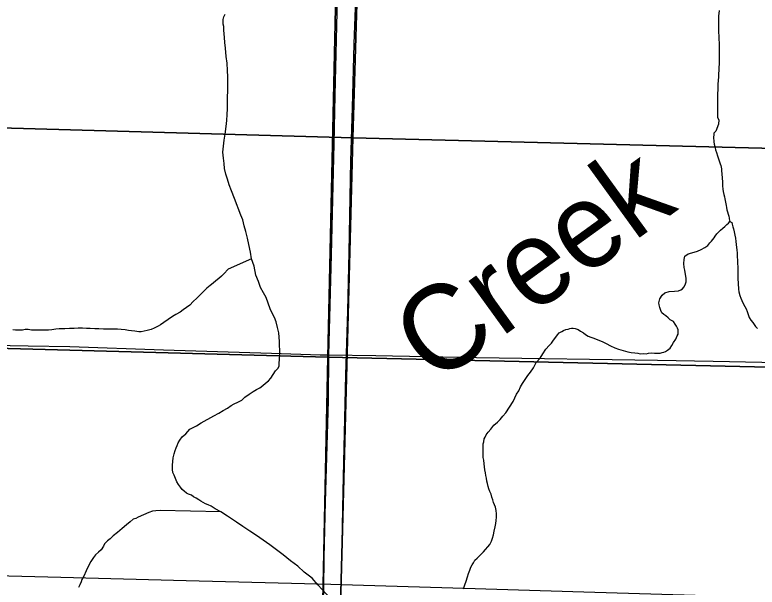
# Model space of a CAD drawing. Extents: x 0 to 68, y 0 to 52.9.
# Drawn here: x 46.61 to 47.485, y 33.667 to 34.343 of the extents above; entities that cross this region are included whole.
import ezdxf

# ---------------------------------------------------------------- set-up
doc = ezdxf.new("R2010")
doc.units = 0
for name, color, linetype in [('Default', 7, 'Continuous'), ('GM_X_County_Road', 7, 'Continuous'), ('GM_X_Minor_River', 7, 'Continuous'), ('GM_X_Minor_River_Text', 7, 'Continuous'), ('GM_X_Township_Road', 7, 'Continuous')]:
    doc.layers.add(name, color=color, linetype=linetype)

msp = doc.modelspace()

# ---------------------------------------------------------------- linework, layer by layer
at = {"layer": 'Default'}
for points in [[(45.66716, 35.30232), (47.00797, 35.26364), (46.97896, 33.9387), (45.64513, 33.97481)], [(47.00797, 35.26364), (48.34582, 35.22698), (48.31488, 33.90856), (46.97896, 33.9387)], [(45.9809, 35.25428), (45.9997, 35.25406), (47.03919, 35.22593), (47.00837, 34.19765), (45.92571, 34.22831)], [(47.03919, 35.22593), (47.05879, 35.22529), (48.11512, 35.19975), (48.08148, 34.17031), (47.00837, 34.19765)], [(45.92571, 34.22831), (47.00837, 34.19765), (46.98039, 33.13936), (45.90774, 33.1703)], [(47.00837, 34.19765), (48.08148, 34.17031), (48.05067, 33.11003), (46.98039, 33.13936)]]:
    msp.add_lwpolyline(points, close=True, dxfattribs=at)
for points in [[(45.62644, 32.7683), (45.64513, 33.97481), (46.97896, 33.9387), (46.95502, 32.7683)], [(46.95502, 32.7683), (46.97896, 33.9387), (48.31488, 33.90856), (48.28762, 32.7683)]]:
    msp.add_lwpolyline(points, dxfattribs=at)
at = {"layer": 'GM_X_County_Road'}
for points in [[(46.98, 33.9414), (46.98142, 33.98557), (46.98325, 34.05938), (46.98641, 34.19058), (46.98764, 34.248), (46.99048, 34.36279), (46.99129, 34.40381), (46.99393, 34.52272), (46.99522, 34.60237)], [(46.99479, 33.6707), (46.99535, 33.69811), (46.99693, 33.78013), (47.00031, 33.91792), (47.00237, 33.99336), (47.00392, 34.06227), (47.00616, 34.17053), (47.0079, 34.23286), (47.01002, 34.3083), (47.01139, 34.35093), (47.01404, 34.45263), (47.01453, 34.46883)], [(46.95312, 32.7683), (46.95606, 32.87431), (46.95802, 32.95222), (46.95955, 33.03424), (46.96159, 33.10803), (46.96395, 33.20235), (46.9654, 33.29668), (46.9688, 33.4484), (46.97172, 33.58373), (46.97409, 33.66572), (46.97478, 33.70265), (46.97633, 33.76824), (46.9797, 33.88715), (46.98, 33.9414)], [(46.98133, 33.14107), (46.98317, 33.22901), (46.98742, 33.38974), (46.99084, 33.51439), (46.99416, 33.64233), (46.99479, 33.6707)]]:
    msp.add_lwpolyline(points, dxfattribs=at)
at = {"layer": 'GM_X_Minor_River'}
for points in [[(46.86043, 34.23186), (46.86044, 34.23838), (46.86046, 34.2454), (46.86098, 34.25293), (46.861, 34.26145), (46.86101, 34.26948), (46.86053, 34.27701), (46.86005, 34.28554), (46.85907, 34.29356), (46.85808, 34.3031), (46.8576, 34.31012), (46.85711, 34.31564), (46.85662, 34.32016), (46.85613, 34.32468), (46.85614, 34.32869), (46.85564, 34.3317), (46.85565, 34.33421), (46.85566, 34.33722), (46.85616, 34.34023), (46.85768, 34.34323)], [(47.44021, 34.34754), (47.43979, 34.34112), (47.43978, 34.33591), (47.43977, 34.33069), (47.43975, 34.32587), (47.43974, 34.32186), (47.44014, 34.31785), (47.44013, 34.31343), (47.44052, 34.30942), (47.44051, 34.3042), (47.4405, 34.30019), (47.44049, 34.29497), (47.44048, 34.29015), (47.44046, 34.28494), (47.44005, 34.28052), (47.44004, 34.27691), (47.43963, 34.2733), (47.43962, 34.26929), (47.43921, 34.26528), (47.4388, 34.26086), (47.43879, 34.25484), (47.43837, 34.24882), (47.43836, 34.24281), (47.43835, 34.23719), (47.43834, 34.23197), (47.43832, 34.22715), (47.43831, 34.22154), (47.43991, 34.21872), (47.4395, 34.21351), (47.43627, 34.20549), (47.43425, 34.20309), (47.43425, 34.20108), (47.43384, 34.19827), (47.43423, 34.19265), (47.43463, 34.18984), (47.43582, 34.18583), (47.43622, 34.18342), (47.43741, 34.1802), (47.43861, 34.17619), (47.4398, 34.17257), (47.4406, 34.16936)], [(46.85278, 33.75634), (46.84626, 33.75987), (46.84125, 33.76289), (46.83775, 33.76441), (46.83474, 33.76593), (46.83173, 33.76744), (46.82923, 33.76895), (46.82672, 33.77047), (46.82372, 33.77248), (46.82071, 33.774), (46.81821, 33.77601), (46.8147, 33.77703), (46.81219, 33.77854), (46.80969, 33.78055), (46.80719, 33.78257), (46.80519, 33.78558), (46.80269, 33.7886), (46.80069, 33.79162), (46.79919, 33.79564), (46.79769, 33.79965), (46.7962, 33.80267), (46.7957, 33.80618), (46.79571, 33.8112), (46.79623, 33.81571), (46.79674, 33.82022), (46.79775, 33.82474), (46.79877, 33.82874), (46.80028, 33.83175), (46.80129, 33.83476), (46.8023, 33.83776), (46.80432, 33.84077), (46.80733, 33.84477), (46.81136, 33.84827), (46.81639, 33.85377), (46.82392, 33.85776), (46.82945, 33.86125), (46.84452, 33.86973), (46.85055, 33.87272), (46.85557, 33.87572), (46.86059, 33.87871), (46.86512, 33.88171), (46.86863, 33.8837), (46.87265, 33.88569), (46.87768, 33.88819), (46.8812, 33.89169), (46.88622, 33.89518), (46.89074, 33.89818), (46.89476, 33.90067), (46.89878, 33.90267), (46.9023, 33.90516), (46.90531, 33.90816), (46.90883, 33.91066), (46.91185, 33.91416), (46.91437, 33.91817), (46.91739, 33.92267), (46.92041, 33.92567), (46.92142, 33.92868), (46.92142, 33.93169), (46.92194, 33.9362), (46.92245, 33.94222), (46.92247, 33.94723), (46.92198, 33.95225), (46.92199, 33.95727), (46.9215, 33.96229), (46.92101, 33.9673), (46.91952, 33.97383), (46.91803, 33.98036), (46.91603, 33.98538), (46.91354, 33.9899), (46.91104, 33.99593), (46.90855, 34.00246), (46.90606, 34.00899), (46.90306, 34.01452), (46.89956, 34.02105), (46.89707, 34.02808), (46.89408, 34.03561), (46.8921, 34.04615), (46.88911, 34.05469), (46.88762, 34.06272), (46.88563, 34.07176), (46.88415, 34.07929), (46.88216, 34.08682), (46.88017, 34.09385), (46.87868, 34.10087), (46.87618, 34.1064), (46.86871, 34.12599), (46.86521, 34.13503), (46.86272, 34.14206), (46.86073, 34.14859), (46.85874, 34.15461), (46.85725, 34.16114), (46.85676, 34.16716), (46.85577, 34.17368), (46.85529, 34.18071), (46.85581, 34.18773), (46.85683, 34.19475), (46.85785, 34.20177), (46.85887, 34.2108), (46.85989, 34.21782), (46.86041, 34.22484), (46.86043, 34.23186)], [(47.4406, 34.16936), (47.4414, 34.16695), (47.44219, 34.16494), (47.44259, 34.16293), (47.44299, 34.16092), (47.44298, 34.15851), (47.44337, 34.1549), (47.44376, 34.15008), (47.44416, 34.14567), (47.44415, 34.14085), (47.44454, 34.13684), (47.44493, 34.13403), (47.44573, 34.13081), (47.44652, 34.128), (47.44692, 34.12559), (47.44851, 34.11756), (47.4489, 34.11515), (47.4493, 34.11274), (47.4501, 34.11033), (47.45089, 34.10752), (47.45169, 34.10511), (47.45208, 34.1027), (47.45208, 34.1023), (47.45208, 34.1019), (47.45288, 34.09869)], [(47.30725, 33.95508), (47.31206, 33.95225), (47.31728, 33.94983), (47.32169, 33.94821), (47.33252, 33.94497), (47.33653, 33.94415), (47.34094, 33.94374), (47.34455, 33.94332), (47.34736, 33.94251), (47.35137, 33.9429), (47.35419, 33.94289), (47.357, 33.94368), (47.36061, 33.94407), (47.36422, 33.94366), (47.36743, 33.94365), (47.37064, 33.94364), (47.37305, 33.94443), (47.37506, 33.94483), (47.37707, 33.94563), (47.37948, 33.94722), (47.3827, 33.94922), (47.38471, 33.95242), (47.38673, 33.95603), (47.38914, 33.96003), (47.39076, 33.96404), (47.39197, 33.96605), (47.39197, 33.96805), (47.39198, 33.97086), (47.39118, 33.97287), (47.38998, 33.97528), (47.38838, 33.97769), (47.38638, 33.98091), (47.38277, 33.98293), (47.38037, 33.98534), (47.37757, 33.98736), (47.37516, 33.98897), (47.37276, 33.99099), (47.37156, 33.9938), (47.37037, 33.99742), (47.36957, 34.00063), (47.36917, 34.00304), (47.37039, 34.00745), (47.37321, 34.01185), (47.37643, 34.01465), (47.38125, 34.01624), (47.38767, 34.01663), (47.39249, 34.01701), (47.3953, 34.01821), (47.39731, 34.0194), (47.39892, 34.0214), (47.40013, 34.02421), (47.40134, 34.02782), (47.40135, 34.03143), (47.39977, 34.04147), (47.39897, 34.04468), (47.39858, 34.0491), (47.39899, 34.05391), (47.3998, 34.05792), (47.40382, 34.06072), (47.40824, 34.06191), (47.41467, 34.06389), (47.41909, 34.06589), (47.42351, 34.06828), (47.42713, 34.07068), (47.42954, 34.07348), (47.43155, 34.07548), (47.43276, 34.07748), (47.43437, 34.07948), (47.43558, 34.08148), (47.43759, 34.08429), (47.44001, 34.08669), (47.44202, 34.08869), (47.44483, 34.09109), (47.44725, 34.09308), (47.44926, 34.09508), (47.45127, 34.09668), (47.45288, 34.09869), (47.45528, 34.09747), (47.45568, 34.09547), (47.45648, 34.09265), (47.45727, 34.09024), (47.45807, 34.08663), (47.45886, 34.08261), (47.45966, 34.079), (47.46005, 34.07538), (47.46044, 34.07177), (47.46084, 34.06816), (47.46123, 34.06535), (47.46162, 34.06134), (47.46161, 34.05772), (47.462, 34.0525), (47.462, 34.04929), (47.46239, 34.04528), (47.46238, 34.04086), (47.46237, 34.03645), (47.46236, 34.03204), (47.46313, 34.01879), (47.46352, 34.01598), (47.46472, 34.01156), (47.46591, 34.00835), (47.46711, 34.00553)], [(46.88911, 34.05469), (46.86148, 34.04274), (46.85645, 34.03724), (46.85344, 34.03424), (46.85042, 34.03174), (46.8469, 34.02874), (46.84389, 34.02624), (46.84037, 34.02324), (46.83635, 34.02025), (46.83283, 34.01675), (46.8283, 34.01225), (46.82428, 34.00825), (46.82025, 34.00425), (46.81623, 34.00025), (46.81221, 33.99725), (46.80819, 33.99476), (46.80467, 33.99176), (46.79965, 33.98926), (46.79563, 33.98677), (46.78558, 33.97978), (46.78156, 33.97678), (46.77905, 33.97528), (46.77402, 33.97279), (46.77051, 33.9713), (46.76599, 33.97031), (46.76248, 33.96932), (46.75897, 33.96883), (46.75595, 33.96884), (46.75144, 33.96935), (46.74743, 33.96987), (46.74392, 33.97038), (46.73991, 33.9709), (46.73539, 33.97141), (46.73088, 33.97193), (46.72586, 33.97194), (46.71984, 33.97196), (46.71432, 33.97198), (46.7088, 33.972), (46.70429, 33.97201), (46.69877, 33.97253), (46.69425, 33.97255), (46.68974, 33.97306), (46.68472, 33.97308), (46.6797, 33.97259), (46.67419, 33.97261), (46.66867, 33.97213), (46.66214, 33.97215), (46.65813, 33.97166), (46.65361, 33.97117), (46.6496, 33.97068), (46.64559, 33.9707), (46.64157, 33.97071), (46.63706, 33.97072), (46.63304, 33.97074), (46.62953, 33.97075), (46.62552, 33.97126), (46.62201, 33.97127), (46.61899, 33.97078), (46.61548, 33.97079), (46.61298, 33.9708), (46.61047, 33.97081), (46.60746, 33.97082)], [(47.46711, 34.00553), (47.46871, 34.00192), (47.47071, 33.9987), (47.47231, 33.99589), (47.47351, 33.99267), (47.4747, 33.98906), (47.4759, 33.98544), (47.4779, 33.98222), (47.4799, 33.97981), (47.4815, 33.9774), (47.4831, 33.97498), (47.4855, 33.97257)], [(47.13882, 33.66547), (47.14043, 33.67028), (47.14205, 33.67469), (47.14366, 33.6795), (47.14488, 33.68351), (47.14649, 33.68751), (47.1477, 33.69112), (47.14932, 33.69393), (47.15053, 33.69633), (47.15214, 33.69914), (47.15495, 33.70153), (47.15737, 33.70393), (47.15978, 33.70633), (47.1626, 33.70913), (47.16984, 33.71794), (47.17186, 33.72155), (47.17307, 33.72515), (47.17428, 33.72916), (47.1751, 33.73357), (47.17631, 33.73879), (47.17712, 33.7424), (47.17753, 33.74601), (47.17794, 33.75002), (47.17795, 33.75403), (47.17756, 33.75805), (47.17677, 33.76166), (47.17557, 33.76447), (47.17437, 33.76729), (47.17358, 33.7705), (47.17238, 33.77371), (47.17158, 33.77733), (47.16999, 33.78014), (47.16879, 33.78336), (47.16799, 33.78617), (47.1672, 33.78979), (47.1664, 33.7926), (47.16601, 33.79621), (47.16521, 33.79902), (47.16482, 33.80223), (47.16402, 33.80585), (47.16363, 33.80946), (47.16324, 33.81307), (47.16285, 33.81709), (47.16205, 33.8203), (47.16206, 33.82311), (47.16206, 33.82592), (47.16207, 33.82833), (47.16207, 33.83114), (47.16208, 33.83314), (47.16209, 33.83635), (47.1629, 33.83876), (47.16331, 33.84237), (47.16451, 33.84437), (47.16572, 33.84718), (47.16814, 33.85038), (47.17096, 33.85398), (47.17458, 33.85839), (47.179, 33.86198), (47.18222, 33.86518), (47.18544, 33.86919), (47.18866, 33.87319), (47.19752, 33.8864), (47.19954, 33.89081), (47.20156, 33.89522), (47.20397, 33.89923), (47.20599, 33.90363), (47.20841, 33.90764), (47.21163, 33.91245), (47.21485, 33.91725), (47.21807, 33.92125), (47.22129, 33.92606), (47.22452, 33.93247), (47.22935, 33.93767), (47.23257, 33.94288), (47.23619, 33.94808), (47.23982, 33.95249), (47.24263, 33.95529), (47.24425, 33.95769), (47.24626, 33.96049), (47.24787, 33.96249), (47.24988, 33.9653), (47.25189, 33.9673), (47.25471, 33.96889), (47.25672, 33.97009), (47.25953, 33.97128), (47.26234, 33.97168), (47.26435, 33.97247), (47.26636, 33.97287), (47.26836, 33.97286), (47.27077, 33.97245), (47.27398, 33.97124), (47.27678, 33.96962), (47.28039, 33.96761), (47.2828, 33.96559), (47.286, 33.96358), (47.28921, 33.96236), (47.29242, 33.96115), (47.29522, 33.95993), (47.29843, 33.95872), (47.30324, 33.9567), (47.30725, 33.95508)], [(46.85278, 33.75634), (46.78104, 33.75807), (46.77602, 33.75759), (46.77201, 33.7571), (46.76799, 33.7556), (46.75543, 33.75013), (46.75242, 33.74863), (46.74941, 33.74764), (46.74589, 33.74464), (46.74137, 33.74114), (46.73634, 33.73665), (46.73081, 33.73215), (46.72578, 33.72815), (46.72226, 33.72465), (46.71925, 33.72215), (46.71572, 33.71865), (46.71421, 33.71565), (46.7117, 33.71164), (46.70868, 33.70864), (46.70516, 33.70564), (46.70264, 33.70264), (46.69962, 33.69764), (46.6966, 33.69263), (46.69407, 33.68662), (46.69105, 33.68061), (46.68903, 33.6766), (46.68802, 33.67359), (46.68651, 33.67009), (46.685, 33.66708)], [(46.98247, 33.65359), (46.96696, 33.67019), (46.96045, 33.67824), (46.95094, 33.68529), (46.94343, 33.69234), (46.93492, 33.69839), (46.9264, 33.70543), (46.91839, 33.71148), (46.91038, 33.71752), (46.90287, 33.72307), (46.89485, 33.72861), (46.88684, 33.73365), (46.87883, 33.7392), (46.87131, 33.74424), (46.86079, 33.75129), (46.85278, 33.75634)]]:
    msp.add_lwpolyline(points, dxfattribs=at)
at = {"layer": 'GM_X_Township_Road'}
for points in [[(44.97458, 33.99089), (45.11234, 33.98806), (45.16156, 33.98732), (45.26407, 33.98535), (45.35841, 33.98378), (45.48144, 33.98108), (45.57166, 33.97931), (45.71926, 33.97542), (45.78489, 33.9744), (45.94069, 33.96967), (46.076, 33.96566), (46.11697, 33.96449), (46.13747, 33.96428), (46.21947, 33.96175), (46.36297, 33.95782), (46.5188, 33.95404), (46.62542, 33.95215), (46.67465, 33.95123), (46.78533, 33.94761), (46.91243, 33.9436), (46.96979, 33.94149), (46.98, 33.9414)], [(46.98, 33.9414), (47.03541, 33.94077), (47.15433, 33.93842), (47.36761, 33.93513), (47.43322, 33.93397), (47.49064, 33.93306), (47.55629, 33.93185), (47.61729, 33.93081), (47.64981, 33.9298), (47.69071, 33.92878), (47.7357, 33.92741), (47.79722, 33.92564), (47.90787, 33.92207), (47.95298, 33.92091), (48.18256, 33.91391), (48.27684, 33.91071), (48.30551, 33.91043), (48.31254, 33.91036)], [(45.9183, 33.70037), (46.08978, 33.69565), (46.19478, 33.69257), (46.29323, 33.68997), (46.52621, 33.68297), (46.66403, 33.67921), (46.81171, 33.67544), (46.98235, 33.67107), (46.99479, 33.6707)], [(46.99479, 33.6707), (47.13985, 33.66642), (47.28093, 33.66183), (47.53031, 33.65437), (47.59923, 33.65286), (47.64189, 33.65183), (47.71082, 33.65077), (47.96355, 33.6458), (48.06659, 33.64367)]]:
    msp.add_lwpolyline(points, dxfattribs=at)

# ---------------------------------------------------------------- texts
at = {"layer": 'GM_X_Minor_River_Text'}
msp.add_text('Creek', height=0.100037, rotation=35.87883, dxfattribs=at).set_placement((47.10437, 33.90454))

doc.saveas('drawing.dxf')
